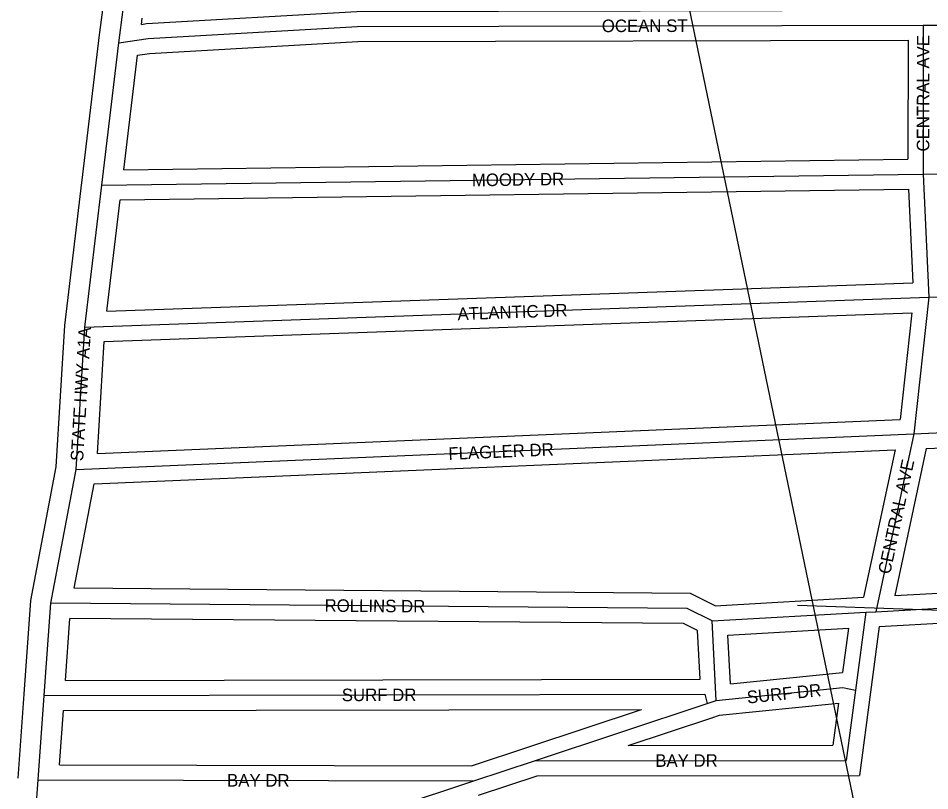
# Model space of a CAD drawing. Extents: x 457167 to 656239, y 1787309 to 1969297.
# Drawn here: x 590848 to 592663, y 1923991 to 1925531 of the extents above; entities that cross this region are included whole.
import ezdxf

# ---------------------------------------------------------------- set-up
doc = ezdxf.new("R2010")
doc.units = 0
for name, color, linetype in [('Level 1', 7, 'Continuous'), ('Level 22', 7, 'Continuous'), ('Level 23', 7, 'Continuous'), ('Level 31', 7, 'Continuous'), ('Level 32', 7, 'Continuous'), ('Level 34', 7, 'Continuous')]:
    doc.layers.add(name, color=color, linetype=linetype)

msp = doc.modelspace()

# ---------------------------------------------------------------- linework, layer by layer
at = {"layer": 'Level 1'}
for p, q in [((591257.454, 1930012.453), (592565.936, 1923709.002)), ((594322.5, 1924294.936), (592400.176, 1924360.304))]:
    msp.add_line(p, q, dxfattribs=at)
at = {"layer": 'Level 22'}
for p, q in [((591048.131, 1925481.835), (591056.508, 1925548.367)), ((591014.271, 1925198.251), (591048.131, 1925481.835)), ((590980.413, 1924915.033), (591014.271, 1925198.251)), ((590963.393, 1924631.421), (590980.413, 1924915.033)), ((590912.723, 1924364.959), (590963.393, 1924631.421)), ((590899.69, 1924180.978), (590912.723, 1924364.959)), ((590887.639, 1924012.996), (590899.69, 1924180.978)), ((590866.16, 1923711.744), (590887.639, 1924012.996))]:
    msp.add_line(p, q, dxfattribs=at)
at = {"layer": 'Level 23'}
for p, q in [((591008.444, 1925486.832), (591016.757, 1925552.851)), ((591093.066, 1925518.519), (591094.631, 1925530.939)), ((590974.554, 1925202.994), (591008.412, 1925486.577)), ((591058.21, 1925228.842), (591085.431, 1925456.83)), ((590940.556, 1924918.608), (590974.555, 1925203)), ((591024.475, 1924946.615), (591051.03, 1925168.739)), ((590923.619, 1924636.376), (590940.556, 1924918.608)), ((591005.376, 1924663.232), (591018.766, 1924886.372)), ((590872.99, 1924370.126), (590923.619, 1924636.375)), ((590959.073, 1924394.573), (590998.686, 1924602.892)), ((590859.791, 1924183.805), (590872.991, 1924370.126)), ((590941.921, 1924211.056), (590950.676, 1924334.639)), ((590847.741, 1924015.858), (590859.793, 1924183.841)), ((590929.887, 1924042.886), (590937.646, 1924151.047))]:
    msp.add_line(p, q, dxfattribs=at)
at = {"layer": 'Level 31'}
for p, q in [((592650.12, 1925516.861), (592649.929, 1925220.127)), ((592650.12, 1925516.861), (593356.724, 1925518.196)), ((592649.929, 1925220.127), (593369.262, 1925229.806)), ((591014.271, 1925198.251), (592649.929, 1925220.127)), ((592649.929, 1925220.127), (592661.265, 1924974.648)), ((592661.265, 1924974.648), (593379.357, 1924999.965)), ((590980.413, 1924915.033), (592661.265, 1924974.648)), ((592661.265, 1924974.648), (592631.567, 1924702.33)), ((592631.567, 1924702.33), (593436.419, 1924736.589)), ((590963.393, 1924631.421), (592631.567, 1924702.33)), ((592631.567, 1924702.33), (592555.976, 1924347.906)), ((592555.976, 1924347.906), (593871.171, 1924421.301)), ((592179.8, 1924354.376), (590912.723, 1924364.959)), ((592229.957, 1924329.561), (592179.8, 1924354.376)), ((592229.957, 1924329.561), (592535.958, 1924346.851)), ((592535.958, 1924346.851), (592515.356, 1924191.611)), ((592535.958, 1924346.851), (592555.976, 1924347.906)), ((592237.944, 1924170.998), (592229.957, 1924329.561)), ((592515.356, 1924191.611), (592496.763, 1924051.715)), ((592219.823, 1924164.848), (592237.944, 1924170.998)), ((591876.161, 1924050.897), (592219.823, 1924164.848)), ((591755.037, 1924010.744), (591876.161, 1924050.897)), ((591876.161, 1924050.897), (592496.763, 1924051.715)), ((590887.639, 1924012.996), (591755.037, 1924010.744))]:
    msp.add_line(p, q, dxfattribs=at)
for points in [[(591048.131, 1925481.835), (591106.287, 1925490.096), (591523.175, 1925514.455), (592650.12, 1925516.861)], [(592237.944, 1924170.998), (592489.947, 1924196.745), (592515.356, 1924191.611)], [(590899.69, 1924180.978), (592215.09, 1924183.402), (592219.823, 1924164.848)], [(591440.789, 1923821.471), (591437.441, 1923905.48), (591755.037, 1924010.744)]]:
    msp.add_lwpolyline(points, dxfattribs=at)
at = {"layer": 'Level 32'}
for p, q in [((592620.1, 1925486.795), (592619.947, 1925249.729)), ((591058.21, 1925228.842), (592619.946, 1925249.729)), ((591051.03, 1925168.74), (592621.299, 1925189.741)), ((592621.299, 1925189.74), (592629.897, 1925003.554)), ((591024.475, 1924946.615), (592629.897, 1925003.555)), ((591018.766, 1924886.372), (592627.681, 1924943.436)), ((592627.682, 1924943.436), (592604.537, 1924731.208)), ((591005.376, 1924663.232), (592604.537, 1924731.208)), ((592656.059, 1924673.343), (593437.695, 1924706.615)), ((590998.686, 1924602.891), (592594.147, 1924670.711)), ((592594.147, 1924670.711), (592531.43, 1924376.643)), ((592656.06, 1924673.343), (592593.506, 1924380.048)), ((592593.506, 1924380.048), (593868.506, 1924451.199)), ((592186.933, 1924384.316), (590959.073, 1924394.572)), ((592562.422, 1924318.219), (593873.832, 1924391.401)), ((592236.166, 1924359.961), (592186.933, 1924384.317)), ((592236.166, 1924359.96), (592531.43, 1924376.643)), ((592172.667, 1924324.433), (590950.677, 1924334.639)), ((592200.881, 1924310.474), (592172.667, 1924324.432)), ((592261.421, 1924301.29), (592501.449, 1924314.851)), ((592501.449, 1924314.851), (592489.774, 1924226.884)), ((592562.422, 1924318.219), (592545.097, 1924187.663)), ((592205.771, 1924213.385), (592200.881, 1924310.475)), ((592266.318, 1924204.054), (592261.421, 1924301.289)), ((592266.318, 1924204.054), (592489.774, 1924226.884)), ((590941.921, 1924211.056), (592205.771, 1924213.385)), ((592545.096, 1924187.657), (592523.046, 1924021.748)), ((590937.647, 1924151.047), (592089.281, 1924153.169)), ((591866.72, 1924079.372), (592089.281, 1924153.169)), ((592244.372, 1924141.498), (592481.654, 1924165.741)), ((592481.654, 1924165.741), (592470.481, 1924081.679)), ((592062.703, 1924081.143), (592229.266, 1924136.371)), ((592229.466, 1924136.438), (592244.371, 1924141.497)), ((591750.232, 1924040.756), (591866.721, 1924079.373)), ((592062.703, 1924081.142), (592470.481, 1924081.679)), ((590929.887, 1924042.886), (591750.232, 1924040.756)), ((591764.477, 1923982.266), (591881.025, 1924020.902)), ((591881.026, 1924020.902), (592523.046, 1924021.748))]:
    msp.add_line(p, q, dxfattribs=at)
for points in [[(591093.067, 1925518.519), (591103.297, 1925519.973), (591522.266, 1925544.453), (592651.832, 1925546.864)], [(591085.431, 1925456.83), (591109.276, 1925460.218), (591524.082, 1925484.456), (592620.099, 1925486.796)]]:
    msp.add_lwpolyline(points, dxfattribs=at)

# ---------------------------------------------------------------- texts
at = {"layer": 'Level 34'}
for s, rotation, p in [('OCEAN ST', 0.122031, (592010.139, 1925502.994)), ('CENTRAL AVE', 89.9624, (592662.457, 1925265.022)), ('MOODY DR', 0.765919, (591751.486, 1925195.611)), ('ATLANTIC DR', 2.030944, (591723.075, 1924928.866)), ('STATE HWY A1A', 86.564811, (590976.874, 1924647.428)), ('FLAGLER DR', 2.433681, (591705.025, 1924650.434)), ('CENTRAL AVE', 77.959514, (592584.414, 1924421.322)), ('ROLLINS DR', 359.521158, (591457.814, 1924347.907)), ('SURF DR', 5.833175, (592300.356, 1924164.811)), ('SURF DR', 0.105275, (591492.216, 1924169.57)), ('BAY DR', 0.075097, (592116.571, 1924038.714)), ('BAY DR', 359.850958, (591263.667, 1923999.52))]:
    msp.add_text(s, height=25, rotation=rotation, dxfattribs=at).set_placement(p)

doc.saveas('drawing.dxf')
